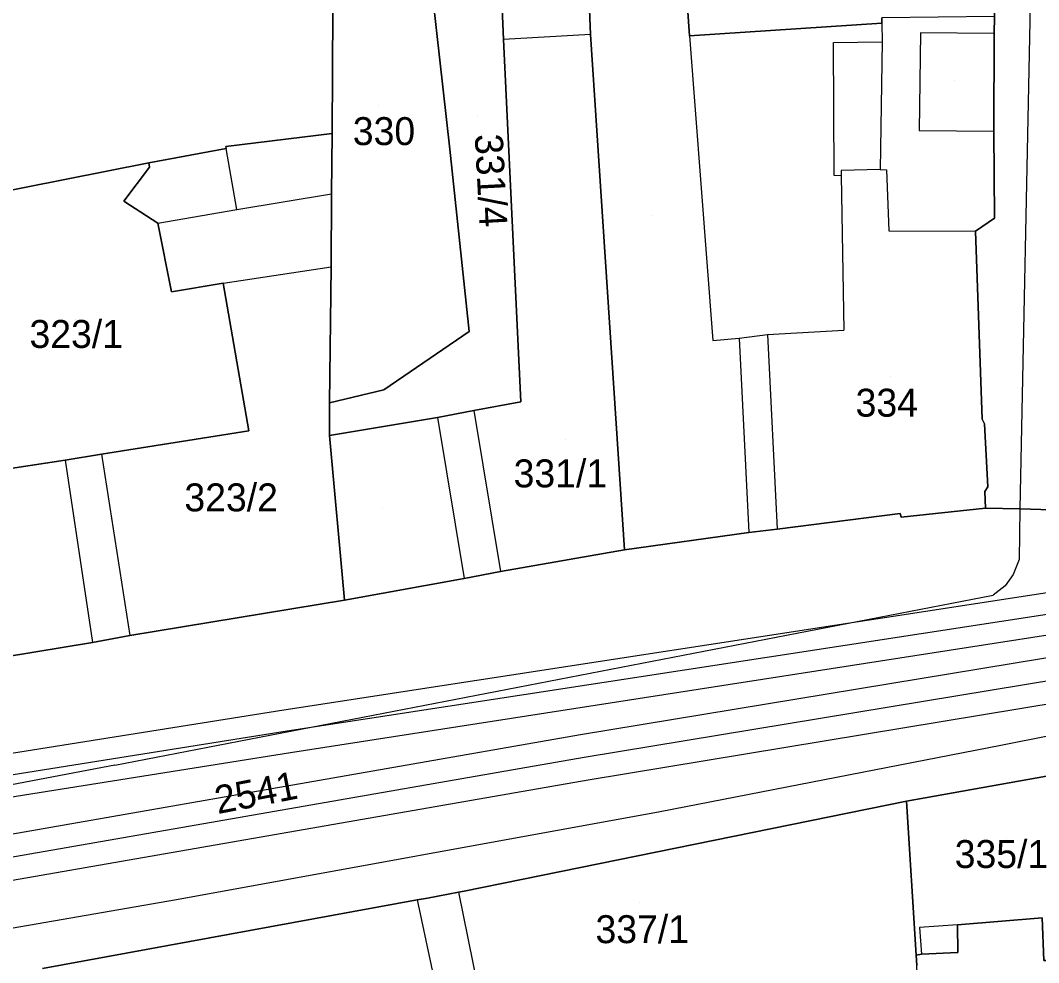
# Model space of a CAD drawing. Extents: x -263423 to -261326, y -1240067 to -1237864.
# Drawn here: x -263179.8 to -263106.9, y -1239342.6 to -1239275.1 of the extents above; entities that cross this region are included whole.
import ezdxf

# ---------------------------------------------------------------- set-up
doc = ezdxf.new("R2010")
doc.units = 0
for name, color, linetype in [('body_kn', 7, 'Continuous'), ('kladpar_druhypozemkov', 7, 'Continuous'), ('kladpar_hranice', 7, 'Continuous'), ('kladpar_parcelnecisla', 7, 'Continuous'), ('kladpar_plochy', 7, 'Continuous'), ('tarchy_linie', 7, 'Continuous'), ('zappar_hrandruhpozemk', 7, 'Continuous')]:
    doc.layers.add(name, color=color, linetype=linetype)

msp = doc.modelspace()

# ---------------------------------------------------------------- linework, layer by layer
at = {"layer": 'body_kn'}
for p, q in [((-263118.13, -1239275.34), (-263118.13, -1239275.34)), ((-263118.13, -1239275.34), (-263118.13, -1239275.34)), ((-263138.98, -1239276.16), (-263138.98, -1239276.16)), ((-263138.98, -1239276.16), (-263138.98, -1239276.16)), ((-263115.36, -1239276.04), (-263115.36, -1239276.04)), ((-263110.09, -1239276.09), (-263110.09, -1239276.09)), ((-263110.09, -1239276.09), (-263110.09, -1239276.09)), ((-263145.19, -1239276.51), (-263145.19, -1239276.51)), ((-263131.88, -1239276.25), (-263131.88, -1239276.25)), ((-263131.88, -1239276.25), (-263131.88, -1239276.25)), ((-263121.59, -1239276.73), (-263121.59, -1239276.73)), ((-263118.1, -1239276.68), (-263118.1, -1239276.68)), ((-263118.1, -1239276.68), (-263118.1, -1239276.68)), ((-263157.47, -1239283.25), (-263157.47, -1239283.25)), ((-263115.45, -1239283.03), (-263115.45, -1239283.03)), ((-263110.12, -1239283.08), (-263110.12, -1239283.08)), ((-263165.08, -1239284.19), (-263165.08, -1239284.19)), ((-263165.05, -1239284.33), (-263165.05, -1239284.33)), ((-263149.05, -1239284.38), (-263149.05, -1239284.38)), ((-263170.59, -1239285.35), (-263170.59, -1239285.35)), ((-263170.53, -1239285.67), (-263170.53, -1239285.67)), ((-263121.54, -1239286.26), (-263121.54, -1239286.26)), ((-263121.04, -1239286.27), (-263121.04, -1239286.27)), ((-263121.04, -1239286.27), (-263121.04, -1239286.27)), ((-263121.03, -1239285.89), (-263121.03, -1239285.89)), ((-263118.24, -1239285.83), (-263118.24, -1239285.83)), ((-263117.79, -1239285.84), (-263117.79, -1239285.84)), ((-263157.5, -1239287.58), (-263157.5, -1239287.58)), ((-263172.37, -1239288.1), (-263172.37, -1239288.1)), ((-263164.29, -1239288.69), (-263164.29, -1239288.69)), ((-263164.29, -1239288.69), (-263164.29, -1239288.69)), ((-263110.06, -1239289.31), (-263110.06, -1239289.31)), ((-263169.94, -1239289.68), (-263169.94, -1239289.68)), ((-263169.94, -1239289.68), (-263169.94, -1239289.68)), ((-263117.63, -1239290.22), (-263117.63, -1239290.22)), ((-263111.42, -1239290.23), (-263111.42, -1239290.23)), ((-263157.53, -1239292.79), (-263157.53, -1239292.79)), ((-263165.27, -1239293.97), (-263165.27, -1239293.97)), ((-263165.27, -1239293.97), (-263165.27, -1239293.97)), ((-263168.95, -1239294.58), (-263168.95, -1239294.58)), ((-263147.66, -1239297.42), (-263147.66, -1239297.42)), ((-263128.33, -1239297.89), (-263128.33, -1239297.89)), ((-263128.33, -1239297.89), (-263128.33, -1239297.89)), ((-263126.3, -1239297.65), (-263126.3, -1239297.65)), ((-263126.3, -1239297.65), (-263126.3, -1239297.65)), ((-263120.84, -1239297.34), (-263120.84, -1239297.34)), ((-263130.23, -1239298.07), (-263130.23, -1239298.07)), ((-263153.77, -1239301.59), (-263153.77, -1239301.59)), ((-263157.65, -1239302.52), (-263157.65, -1239302.52)), ((-263147.32, -1239303.08), (-263147.32, -1239303.08)), ((-263147.32, -1239303.08), (-263147.32, -1239303.08)), ((-263143.95, -1239302.46), (-263143.95, -1239302.46)), ((-263149.92, -1239303.58), (-263149.92, -1239303.58)), ((-263149.92, -1239303.58), (-263149.92, -1239303.58)), ((-263110.95, -1239303.71), (-263110.95, -1239303.71)), ((-263163.43, -1239304.53), (-263163.43, -1239304.53)), ((-263110.77, -1239304.04), (-263110.77, -1239304.04)), ((-263157.66, -1239304.88), (-263157.66, -1239304.88)), ((-263176.57, -1239306.63), (-263176.57, -1239306.63)), ((-263176.57, -1239306.63), (-263176.57, -1239306.63)), ((-263173.96, -1239306.2), (-263173.96, -1239306.2)), ((-263173.96, -1239306.2), (-263173.96, -1239306.2)), ((-263110.75, -1239308.87), (-263110.75, -1239308.87)), ((-263110.55, -1239308.55), (-263110.55, -1239308.55)), ((-263110.71, -1239310.07), (-263110.71, -1239310.07)), ((-263108.24, -1239310.13), (-263108.24, -1239310.13)), ((-263108.24, -1239310.13), (-263108.24, -1239310.13)), ((-263116.81, -1239310.45), (-263116.81, -1239310.45)), ((-263116.75, -1239310.71), (-263116.75, -1239310.71)), ((-263127.65, -1239311.82), (-263127.65, -1239311.82)), ((-263125.62, -1239311.58), (-263125.62, -1239311.58)), ((-263136.53, -1239313.05), (-263136.53, -1239313.05)), ((-263108.31, -1239313.75), (-263108.31, -1239313.75)), ((-263145.42, -1239314.6), (-263145.42, -1239314.6)), ((-263148.02, -1239315.1), (-263148.02, -1239315.1)), ((-263148.02, -1239315.1), (-263148.02, -1239315.1)), ((-263108.72, -1239314.82), (-263108.72, -1239314.82)), ((-263109.31, -1239315.63), (-263109.31, -1239315.63)), ((-263156.59, -1239316.65), (-263156.59, -1239316.65)), ((-263110.15, -1239316.31), (-263110.15, -1239316.31)), ((-263171.95, -1239319.18), (-263171.95, -1239319.18)), ((-263174.61, -1239319.68), (-263174.61, -1239319.68)), ((-263160.93, -1239324.5), (-263160.93, -1239324.5)), ((-263160.69, -1239326.04), (-263160.69, -1239326.04)), ((-263139.69, -1239326.28), (-263139.69, -1239326.28)), ((-263109.62, -1239327.03), (-263109.62, -1239327.03)), ((-263109.62, -1239327.03), (-263109.62, -1239327.03)), ((-263160.45, -1239327.58), (-263160.45, -1239327.58)), ((-263139.42, -1239327.91), (-263139.42, -1239327.91)), ((-263173.01, -1239328.46), (-263173.01, -1239328.46)), ((-263139.15, -1239329.54), (-263139.15, -1239329.54)), ((-263116.37, -1239331.05), (-263116.37, -1239331.05)), ((-263133.99, -1239331.79), (-263133.99, -1239331.79)), ((-263168.6, -1239338.09), (-263168.6, -1239338.09)), ((-263151.37, -1239338.12), (-263151.37, -1239338.12)), ((-263151.37, -1239338.12), (-263151.37, -1239338.12)), ((-263150.63, -1239337.98), (-263150.63, -1239337.98)), ((-263148.42, -1239337.56), (-263148.42, -1239337.56)), ((-263148.42, -1239337.56), (-263148.42, -1239337.56)), ((-263148.02, -1239337.48), (-263148.02, -1239337.48)), ((-263115.43, -1239340.09), (-263115.43, -1239340.09)), ((-263112.7, -1239339.9), (-263112.7, -1239339.9)), ((-263112.7, -1239339.9), (-263112.7, -1239339.9)), ((-263115.66, -1239342.06), (-263115.66, -1239342.06)), ((-263115.28, -1239342), (-263115.28, -1239342)), ((-263112.68, -1239341.87), (-263112.68, -1239341.87))]:
    msp.add_line(p, q, dxfattribs=at)
at = {"layer": 'kladpar_druhypozemkov'}
for p, q in [((-263112.94, -1239279.44), (-263112.94, -1239279.44)), ((-263154.15, -1239281.28), (-263154.15, -1239281.28)), ((-263147.07, -1239281.97), (-263147.07, -1239281.97)), ((-263134.56, -1239289.09), (-263134.56, -1239289.09)), ((-263175.86, -1239296.57), (-263175.86, -1239296.57)), ((-263117.5, -1239300.62), (-263117.5, -1239300.62)), ((-263140.75, -1239305.18), (-263140.75, -1239305.18)), ((-263164.07, -1239308.3), (-263164.07, -1239308.3)), ((-263153.86, -1239310.02), (-263153.86, -1239310.02)), ((-263163.61, -1239329.58), (-263163.61, -1239329.58)), ((-263109.22, -1239333.73), (-263109.22, -1239333.73)), ((-263135.5, -1239338.32), (-263135.5, -1239338.32))]:
    msp.add_line(p, q, dxfattribs=at)
at = {"layer": 'kladpar_hranice'}
for points in [[(-263100.69, -1239310.36), (-263108.24, -1239310.13), (-263110.71, -1239310.07), (-263110.75, -1239308.87), (-263110.55, -1239308.55), (-263110.77, -1239304.04), (-263110.95, -1239303.71), (-263111.42, -1239290.23), (-263110.06, -1239289.31), (-263110.12, -1239283.08), (-263110.09, -1239276.09), (-263110.06, -1239274.88), (-263110.09, -1239270.37), (-263109.94, -1239245.97), (-263109.67, -1239225.01)], [(-263156.89, -1239247.19), (-263157, -1239248.65), (-263157.05, -1239249.3), (-263157.28, -1239253.85), (-263157.37, -1239265.45), (-263157.47, -1239283.25), (-263165.08, -1239284.19), (-263165.05, -1239284.33), (-263170.59, -1239285.35), (-263182.51, -1239287.7)], [(-263147.72, -1239264.86), (-263139.48, -1239264.33), (-263139.42, -1239265.53), (-263139.43, -1239266.11), (-263141.33, -1239266.1), (-263141.34, -1239267.69), (-263145.58, -1239267.54), (-263145.19, -1239276.51), (-263143.95, -1239302.46), (-263147.32, -1239303.08), (-263149.92, -1239303.58), (-263157.66, -1239304.88), (-263157.65, -1239302.52), (-263153.77, -1239301.59), (-263147.66, -1239297.42), (-263149.05, -1239284.38), (-263151.21, -1239265.03), (-263149.12, -1239264.92), (-263147.72, -1239264.86)], [(-263151.21, -1239265.03), (-263149.05, -1239284.38), (-263147.66, -1239297.42), (-263153.77, -1239301.59), (-263157.65, -1239302.52), (-263157.53, -1239292.79), (-263157.5, -1239287.58), (-263157.47, -1239283.25), (-263157.37, -1239265.45), (-263151.21, -1239265.03)], [(-263147.32, -1239303.08), (-263143.95, -1239302.46), (-263145.19, -1239276.51), (-263145.58, -1239267.54), (-263141.34, -1239267.69), (-263141.33, -1239266.1), (-263139.43, -1239266.11), (-263139.37, -1239267.63), (-263139.2, -1239270.75), (-263138.98, -1239276.16), (-263136.53, -1239313.05), (-263145.42, -1239314.6), (-263148.02, -1239315.1), (-263156.59, -1239316.65), (-263157.66, -1239304.88), (-263149.92, -1239303.58), (-263147.32, -1239303.08)], [(-263110.06, -1239274.88), (-263110.09, -1239276.09), (-263110.12, -1239283.08), (-263110.06, -1239289.31), (-263111.42, -1239290.23), (-263110.95, -1239303.71), (-263110.77, -1239304.04), (-263110.55, -1239308.55), (-263110.75, -1239308.87), (-263110.71, -1239310.07), (-263116.75, -1239310.71), (-263116.81, -1239310.45), (-263125.62, -1239311.58), (-263127.65, -1239311.82), (-263136.53, -1239313.05), (-263138.98, -1239276.16), (-263139.2, -1239270.75)], [(-263110.09, -1239270.37), (-263110.06, -1239274.88), (-263118.12, -1239274.96), (-263118.13, -1239275.34), (-263131.88, -1239276.25), (-263132.29, -1239270.4), (-263129.12, -1239270.73), (-263110.09, -1239270.37)], [(-263132.29, -1239270.4), (-263131.88, -1239276.25), (-263118.13, -1239275.34)], [(-263118.13, -1239275.34), (-263118.12, -1239274.96)], [(-263185.51, -1239307.99), (-263176.57, -1239306.63), (-263173.96, -1239306.2), (-263163.43, -1239304.53), (-263165.27, -1239293.97), (-263168.95, -1239294.58), (-263169.94, -1239289.68), (-263172.37, -1239288.1), (-263170.53, -1239285.67), (-263170.59, -1239285.35), (-263165.05, -1239284.33), (-263165.08, -1239284.19), (-263157.47, -1239283.25), (-263157.5, -1239287.58), (-263157.53, -1239292.79), (-263157.65, -1239302.52), (-263157.66, -1239304.88), (-263156.59, -1239316.65), (-263171.95, -1239319.18), (-263174.61, -1239319.68), (-263189.27, -1239322.09)], [(-263192.32, -1239289.64), (-263185.95, -1239288.38), (-263185.26, -1239290.49), (-263181.93, -1239289.41), (-263182.51, -1239287.7), (-263170.59, -1239285.35), (-263170.53, -1239285.67), (-263172.37, -1239288.1), (-263169.94, -1239289.68), (-263168.95, -1239294.58), (-263165.27, -1239293.97), (-263163.43, -1239304.53), (-263173.96, -1239306.2), (-263176.57, -1239306.63), (-263185.51, -1239307.99), (-263187.36, -1239297.48), (-263183.87, -1239296.93), (-263184.79, -1239292.15), (-263193.36, -1239293.51), (-263192.32, -1239289.64)], [(-263148.02, -1239315.1), (-263145.42, -1239314.6), (-263136.53, -1239313.05), (-263127.65, -1239311.82), (-263125.62, -1239311.58), (-263116.81, -1239310.45), (-263116.75, -1239310.71), (-263110.71, -1239310.07), (-263108.24, -1239310.13), (-263100.69, -1239310.36)], [(-263212.99, -1239346.46), (-263213.95, -1239336.28), (-263214.86, -1239328.07), (-263212.51, -1239327.57), (-263189.27, -1239322.09), (-263174.61, -1239319.68), (-263171.95, -1239319.18), (-263156.59, -1239316.65), (-263148.02, -1239315.1)], [(-263103, -1239328.67), (-263116.37, -1239331.05), (-263148.02, -1239337.48), (-263148.42, -1239337.56), (-263150.63, -1239337.98), (-263151.37, -1239338.12), (-263178.18, -1239343.03)], [(-263103, -1239328.67), (-263102.84, -1239339.03), (-263103.35, -1239339.02), (-263103.23, -1239342.45), (-263106.53, -1239342.45), (-263106.66, -1239339.39), (-263112.7, -1239339.9), (-263112.68, -1239341.87), (-263115.28, -1239342), (-263115.66, -1239342.06), (-263116.37, -1239331.05), (-263103, -1239328.67)], [(-263178.18, -1239343.03), (-263151.37, -1239338.12), (-263150.63, -1239337.98), (-263148.42, -1239337.56), (-263148.02, -1239337.48), (-263116.37, -1239331.05), (-263115.66, -1239342.06), (-263115.62, -1239342.82)], [(-263106.66, -1239339.39), (-263106.53, -1239342.45), (-263103.23, -1239342.45), (-263103.13, -1239346.46), (-263103.58, -1239346.45), (-263103.18, -1239363.23), (-263106.1, -1239363.36), (-263114.3, -1239363.82), (-263114.87, -1239363.87), (-263115.27, -1239350.39), (-263115.4, -1239347.65), (-263115.57, -1239344.01), (-263115.62, -1239342.82), (-263115.66, -1239342.06), (-263115.28, -1239342), (-263112.68, -1239341.87), (-263112.7, -1239339.9), (-263106.66, -1239339.39)]]:
    msp.add_lwpolyline(points, dxfattribs=at)
at = {"layer": 'kladpar_plochy'}
for points in [[(-263100.69, -1239310.36), (-263108.24, -1239310.13), (-263110.71, -1239310.07), (-263110.75, -1239308.87), (-263110.55, -1239308.55), (-263110.77, -1239304.04), (-263110.95, -1239303.71), (-263111.42, -1239290.23), (-263110.06, -1239289.31), (-263110.12, -1239283.08), (-263110.09, -1239276.09), (-263110.06, -1239274.88), (-263110.09, -1239270.37), (-263109.94, -1239245.97), (-263109.67, -1239225.01)], [(-263180.53, -1239247.34), (-263178.43, -1239246.65), (-263156.89, -1239247.19), (-263157, -1239248.65), (-263157.05, -1239249.3), (-263157.28, -1239253.85), (-263157.37, -1239265.45), (-263157.47, -1239283.25), (-263165.08, -1239284.19), (-263165.05, -1239284.33), (-263170.59, -1239285.35), (-263182.51, -1239287.7)], [(-263110.06, -1239274.88), (-263110.09, -1239276.09), (-263110.12, -1239283.08), (-263110.06, -1239289.31), (-263111.42, -1239290.23), (-263110.95, -1239303.71), (-263110.77, -1239304.04), (-263110.55, -1239308.55), (-263110.75, -1239308.87), (-263110.71, -1239310.07), (-263116.75, -1239310.71), (-263116.81, -1239310.45), (-263125.62, -1239311.58), (-263127.65, -1239311.82), (-263136.53, -1239313.05), (-263138.98, -1239276.16), (-263139.2, -1239270.75)], [(-263132.29, -1239270.4), (-263131.88, -1239276.25), (-263118.13, -1239275.34), (-263118.12, -1239274.96)], [(-263185.51, -1239307.99), (-263176.57, -1239306.63), (-263173.96, -1239306.2), (-263163.43, -1239304.53), (-263165.27, -1239293.97), (-263168.95, -1239294.58), (-263169.94, -1239289.68), (-263172.37, -1239288.1), (-263170.53, -1239285.67), (-263170.59, -1239285.35), (-263165.05, -1239284.33), (-263165.08, -1239284.19), (-263157.47, -1239283.25), (-263157.5, -1239287.58), (-263157.53, -1239292.79), (-263157.65, -1239302.52), (-263157.66, -1239304.88), (-263156.59, -1239316.65), (-263171.95, -1239319.18), (-263174.61, -1239319.68), (-263189.27, -1239322.09)], [(-263212.99, -1239346.46), (-263213.95, -1239336.28), (-263214.86, -1239328.07), (-263212.51, -1239327.57), (-263189.27, -1239322.09), (-263174.61, -1239319.68), (-263171.95, -1239319.18), (-263156.59, -1239316.65), (-263148.02, -1239315.1), (-263145.42, -1239314.6), (-263136.53, -1239313.05), (-263127.65, -1239311.82), (-263125.62, -1239311.58), (-263116.81, -1239310.45), (-263116.75, -1239310.71), (-263110.71, -1239310.07), (-263108.24, -1239310.13), (-263100.69, -1239310.36)], [(-263103, -1239328.67), (-263116.37, -1239331.05), (-263148.02, -1239337.48), (-263148.42, -1239337.56), (-263150.63, -1239337.98), (-263151.37, -1239338.12), (-263178.18, -1239343.03)], [(-263178.18, -1239343.03), (-263151.37, -1239338.12), (-263150.63, -1239337.98), (-263148.42, -1239337.56), (-263148.02, -1239337.48), (-263116.37, -1239331.05), (-263115.66, -1239342.06), (-263115.62, -1239342.82)]]:
    msp.add_lwpolyline(points, dxfattribs=at)
for points in [[(-263147.72, -1239264.86), (-263139.48, -1239264.33), (-263139.42, -1239265.53), (-263139.43, -1239266.11), (-263141.33, -1239266.1), (-263141.34, -1239267.69), (-263145.58, -1239267.54), (-263145.19, -1239276.51), (-263143.95, -1239302.46), (-263147.32, -1239303.08), (-263149.92, -1239303.58), (-263157.66, -1239304.88), (-263157.65, -1239302.52), (-263153.77, -1239301.59), (-263147.66, -1239297.42), (-263149.05, -1239284.38), (-263151.21, -1239265.03), (-263149.12, -1239264.92)], [(-263151.21, -1239265.03), (-263149.05, -1239284.38), (-263147.66, -1239297.42), (-263153.77, -1239301.59), (-263157.65, -1239302.52), (-263157.53, -1239292.79), (-263157.5, -1239287.58), (-263157.47, -1239283.25), (-263157.37, -1239265.45)], [(-263147.32, -1239303.08), (-263143.95, -1239302.46), (-263145.19, -1239276.51), (-263145.58, -1239267.54), (-263141.34, -1239267.69), (-263141.33, -1239266.1), (-263139.43, -1239266.11), (-263139.37, -1239267.63), (-263139.2, -1239270.75), (-263138.98, -1239276.16), (-263136.53, -1239313.05), (-263145.42, -1239314.6), (-263148.02, -1239315.1), (-263156.59, -1239316.65), (-263157.66, -1239304.88), (-263149.92, -1239303.58)], [(-263110.09, -1239270.37), (-263110.06, -1239274.88), (-263118.12, -1239274.96), (-263118.13, -1239275.34), (-263131.88, -1239276.25), (-263132.29, -1239270.4), (-263129.12, -1239270.73)], [(-263192.32, -1239289.64), (-263185.95, -1239288.38), (-263185.26, -1239290.49), (-263181.93, -1239289.41), (-263182.51, -1239287.7), (-263170.59, -1239285.35), (-263170.53, -1239285.67), (-263172.37, -1239288.1), (-263169.94, -1239289.68), (-263168.95, -1239294.58), (-263165.27, -1239293.97), (-263163.43, -1239304.53), (-263173.96, -1239306.2), (-263176.57, -1239306.63), (-263185.51, -1239307.99), (-263187.36, -1239297.48), (-263183.87, -1239296.93), (-263184.79, -1239292.15), (-263193.36, -1239293.51)], [(-263103, -1239328.67), (-263102.84, -1239339.03), (-263103.35, -1239339.02), (-263103.23, -1239342.45), (-263106.53, -1239342.45), (-263106.66, -1239339.39), (-263112.7, -1239339.9), (-263112.68, -1239341.87), (-263115.28, -1239342), (-263115.66, -1239342.06), (-263116.37, -1239331.05)], [(-263106.66, -1239339.39), (-263106.53, -1239342.45), (-263103.23, -1239342.45), (-263103.13, -1239346.46), (-263103.58, -1239346.45), (-263103.18, -1239363.23), (-263106.1, -1239363.36), (-263114.3, -1239363.82), (-263114.87, -1239363.87), (-263115.27, -1239350.39), (-263115.4, -1239347.65), (-263115.57, -1239344.01), (-263115.62, -1239342.82), (-263115.66, -1239342.06), (-263115.28, -1239342), (-263112.68, -1239341.87), (-263112.7, -1239339.9)]]:
    msp.add_lwpolyline(points, close=True, dxfattribs=at)
at = {"layer": 'tarchy_linie'}
for points in [[(-263020.69, -1239299.21), (-263062.24, -1239309.64), (-263098.56, -1239316.33), (-263103.82, -1239317.3), (-263160.69, -1239326.04), (-263214.14, -1239334.56)], [(-263019.74, -1239301.9), (-263056.98, -1239313.01), (-263098.22, -1239321.11), (-263139.42, -1239327.91), (-263181.16, -1239335.2), (-263213.51, -1239340.9)], [(-263099.96, -1239318.18), (-263160.45, -1239327.58), (-263213.97, -1239336.11), (-263214.14, -1239334.56), (-263214.31, -1239333), (-263160.93, -1239324.5), (-263105.37, -1239315.96)], [(-263099.73, -1239323.03), (-263139.15, -1239329.54), (-263180.88, -1239336.83), (-263213.36, -1239342.55), (-263213.51, -1239340.9), (-263213.67, -1239339.25), (-263181.44, -1239333.57), (-263139.69, -1239326.28), (-263099.91, -1239319.72)]]:
    msp.add_lwpolyline(points, dxfattribs=at)
at = {"layer": 'zappar_hrandruhpozemk'}
for p, q in [((-263118.13, -1239275.34), (-263118.1, -1239276.68)), ((-263138.98, -1239276.16), (-263145.19, -1239276.51)), ((-263131.88, -1239276.25), (-263130.23, -1239298.07)), ((-263118.1, -1239276.68), (-263118.24, -1239285.83)), ((-263115.45, -1239283.03), (-263110.12, -1239283.08)), ((-263121.04, -1239286.27), (-263120.84, -1239297.34)), ((-263164.29, -1239288.69), (-263157.5, -1239287.58)), ((-263117.63, -1239290.22), (-263111.42, -1239290.23)), ((-263165.27, -1239293.97), (-263157.53, -1239292.79)), ((-263128.33, -1239297.89), (-263127.65, -1239311.82)), ((-263126.3, -1239297.65), (-263125.62, -1239311.58)), ((-263147.32, -1239303.08), (-263145.42, -1239314.6)), ((-263149.92, -1239303.58), (-263148.02, -1239315.1)), ((-263176.57, -1239306.63), (-263174.61, -1239319.68)), ((-263173.96, -1239306.2), (-263171.95, -1239319.18)), ((-263173.01, -1239328.46), (-263110.15, -1239316.31)), ((-263173.01, -1239328.46), (-263213.95, -1239336.28)), ((-263151.37, -1239338.12), (-263149.16, -1239348.59)), ((-263148.42, -1239337.56), (-263146.3, -1239348.07)), ((-263112.7, -1239339.9), (-263115.43, -1239340.09)), ((-263115.43, -1239340.09), (-263115.28, -1239342))]:
    msp.add_line(p, q, dxfattribs=at)
for points in [[(-263106.87, -1239204.61), (-263106.94, -1239225.07), (-263107, -1239233.58), (-263106.78, -1239240.96), (-263107.51, -1239274.05), (-263108.24, -1239310.13)], [(-263110.09, -1239276.09), (-263115.36, -1239276.04), (-263115.45, -1239283.03)], [(-263118.24, -1239285.83), (-263121.03, -1239285.89), (-263121.04, -1239286.27), (-263121.54, -1239286.26), (-263121.59, -1239276.73), (-263118.1, -1239276.68)], [(-263169.94, -1239289.68), (-263164.29, -1239288.69), (-263165.05, -1239284.33)], [(-263118.24, -1239285.83), (-263117.79, -1239285.84), (-263117.63, -1239290.22)], [(-263130.23, -1239298.07), (-263128.33, -1239297.89), (-263126.3, -1239297.65), (-263120.84, -1239297.34)], [(-263108.24, -1239310.13), (-263108.31, -1239313.75), (-263108.72, -1239314.82), (-263109.31, -1239315.63), (-263110.15, -1239316.31)], [(-263109.62, -1239327.03), (-263106, -1239326.33), (-263104.88, -1239326.1), (-263104.46, -1239326.22), (-263103.84, -1239326.68), (-263103.35, -1239327.33), (-263103.04, -1239328.03), (-263103, -1239328.67)], [(-263168.6, -1239338.09), (-263133.99, -1239331.79), (-263109.62, -1239327.03)], [(-263212.99, -1239346.46), (-263211.79, -1239345.9), (-263209.75, -1239345.21), (-263168.6, -1239338.09)]]:
    msp.add_lwpolyline(points, dxfattribs=at)

# ---------------------------------------------------------------- texts
at = {"layer": 'kladpar_parcelnecisla'}
for s, p in [('330', (-263155.985, -1239284.08)), ('323/1', (-263179.121, -1239298.6)), ('334', (-263120.004, -1239303.52)), ('331/1', (-263144.475, -1239308.58)), ('323/2', (-263168.037, -1239310.3)), ('335/1', (-263112.91, -1239335.83)), ('337/1', (-263138.617, -1239341.21))]:
    msp.add_text(s, height=2, dxfattribs=at).set_placement(p)
for s, rotation, p in [('331/4', 273, (-263147.259, -1239283.323)), ('2541', 11, (-263165.649, -1239331.974))]:
    msp.add_text(s, height=2, rotation=rotation, dxfattribs=at).set_placement(p)

doc.saveas('drawing.dxf')
